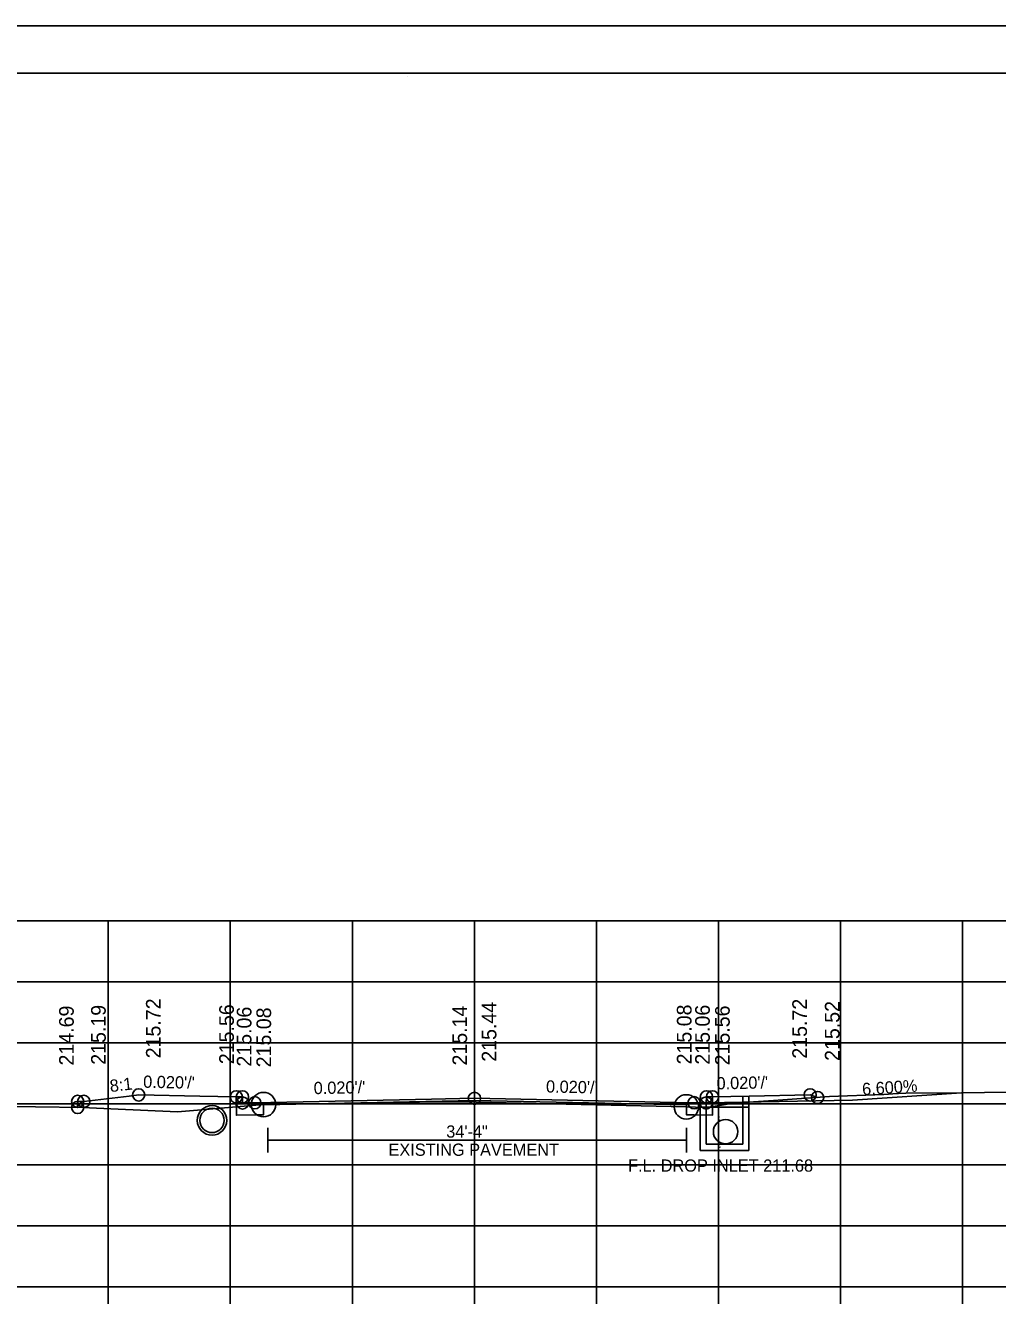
# Model space of a CAD drawing. Extents: x 1368968 to 1369915, y 377395 to 380381.
# Drawn here: x 1369715 to 1369794.6, y 377715.9 to 377821.4 of the extents above; entities that cross this region are included whole.
import ezdxf

# ---------------------------------------------------------------- set-up
doc = ezdxf.new("R2010")
doc.units = 0
for name, color, linetype in [('Default', 7, 'Continuous'), ('S_BORDER_NO_PLOT', 7, 'Continuous'), ('S_BREAKLINE_ANNOT', 7, 'Continuous'), ('S_BRIDGE_ANNOT', 7, 'Continuous'), ('S_CROSS_DRAIN', 7, 'Continuous'), ('S_CTL_TABLE', 7, 'Continuous'), ('S_CURB_ANNOT', 7, 'Continuous'), ('S_DITCHLINE_ANNOT', 7, 'Continuous'), ('S_DROP_INLET', 7, 'Continuous'), ('S_EXIST_ROW_ANNOT', 7, 'Continuous'), ('S_EXISTING_ALIGNMENT_ANNOT', 7, 'Continuous'), ('S_FENCE', 7, 'Continuous')]:
    doc.layers.add(name, color=color, linetype=linetype)

msp = doc.modelspace()

# ---------------------------------------------------------------- linework, layer by layer
at = {"layer": 'Default'}
for p, q in [((1369734.5, 377732.94), (1369734.5, 377732.11)), ((1369770.28, 377732.73), (1369770.28, 377733.09)), ((1369770.78, 377732.73), (1369770.78, 377733.08)), ((1369773.78, 377732.73), (1369773.78, 377733.63)), ((1369774.28, 377732.73), (1369774.28, 377733.64))]:
    msp.add_line(p, q, dxfattribs=at)
at = {"layer": 'S_BORDER_NO_PLOT'}
msp.add_lwpolyline([(1369732.27, 377733.58), (1369732.28, 377732.07), (1369733.78, 377732.1), (1369734.5, 377732.11), (1369734.5, 377732.94), (1369751.78, 377733.29), (1369769.15, 377732.94), (1369769.15, 377732.11), (1369769.78, 377732.1), (1369771.28, 377732.07), (1369771.29, 377733.58)], dxfattribs=at)
at = {"layer": 'S_BREAKLINE_ANNOT'}
for p, q in [((1369611.78, 377718.01), (1369891.78, 377718.01)), ((1369721.78, 377716.61), (1369721.78, 377718.01)), ((1369731.78, 377716.61), (1369731.78, 377718.01)), ((1369741.78, 377716.61), (1369741.78, 377718.01)), ((1369751.78, 377716.61), (1369751.78, 377718.01)), ((1369761.78, 377716.61), (1369761.78, 377718.01)), ((1369771.78, 377716.61), (1369771.78, 377718.01)), ((1369781.78, 377716.61), (1369781.78, 377718.01)), ((1369791.78, 377716.61), (1369791.78, 377718.01))]:
    msp.add_line(p, q, dxfattribs=at)
at = {"layer": 'S_BRIDGE_ANNOT'}
for p, q in [((1369593.78, 377817.47), (1369909.96, 377817.47)), ((1369746.3, 377817.21), (1369746.3, 377817.21)), ((1369746.3, 377817.21), (1369746.3, 377817.21))]:
    msp.add_line(p, q, dxfattribs=at)
at = {"layer": 'S_CROSS_DRAIN'}
for p, q in [((1369782.77, 377733.32), (1369791.69, 377733.91)), ((1369770.78, 377733.08), (1369782.77, 377733.32)), ((1369734.86, 377730.03), (1369761.17, 377730.03)), ((1369734.86, 377730.03), (1369769.15, 377730.03))]:
    msp.add_line(p, q, dxfattribs=at)
at = {"layer": 'S_CTL_TABLE'}
msp.add_lwpolyline([(1369711.88, 377732.82), (1369719.72, 377732.7), (1369720.25, 377732.68), (1369721.99, 377732.6), (1369727.44, 377732.35), (1369728.76, 377732.46), (1369734.5, 377732.95), (1369749.12, 377733.16), (1369750.69, 377733.18), (1369767.89, 377732.79), (1369769.15, 377732.76), (1369769.9, 377732.74), (1369770.77, 377732.72), (1369771.87, 377732.88), (1369772.97, 377733.05), (1369776.28, 377733.28), (1369780.87, 377733.6), (1369785.33, 377733.78), (1369786.45, 377733.85), (1369786.53, 377733.85), (1369787.12, 377733.88), (1369791.73, 377733.91), (1369808.43, 377734.15)], dxfattribs=at)
at = {"layer": 'S_CURB_ANNOT'}
msp.add_lwpolyline([(1369719.27, 377732.71), (1369719.27, 377733.21), (1369719.77, 377733.21), (1369719.77, 377733.21), (1369723.5, 377733.65), (1369724.27, 377733.74), (1369724.29, 377733.74), (1369729.27, 377733.64), (1369732.24, 377733.58), (1369732.27, 377733.58), (1369732.46, 377733.58), (1369732.77, 377733.58), (1369732.78, 377733.08), (1369733.78, 377733.1), (1369748.27, 377733.39), (1369751.74, 377733.46), (1369751.78, 377733.46), (1369769.53, 377733.1), (1369769.78, 377733.1), (1369770.76, 377733.08), (1369770.78, 377733.08), (1369770.79, 377733.58), (1369771.18, 377733.58), (1369771.29, 377733.58), (1369774.29, 377733.64), (1369779.29, 377733.74), (1369779.9, 377733.53)], dxfattribs=at)
at = {"layer": 'S_DITCHLINE_ANNOT'}
for p, q in [((1369611.78, 377748.01), (1369891.78, 377748.01)), ((1369721.78, 377718.01), (1369721.78, 377748.01)), ((1369731.78, 377718.01), (1369731.78, 377748.01)), ((1369741.78, 377718.01), (1369741.78, 377748.01)), ((1369751.78, 377718.01), (1369751.78, 377748.01)), ((1369761.78, 377718.01), (1369761.78, 377748.01)), ((1369771.78, 377718.01), (1369771.78, 377748.01)), ((1369781.78, 377718.01), (1369781.78, 377748.01)), ((1369791.78, 377718.01), (1369791.78, 377748.01)), ((1369611.78, 377743.01), (1369891.78, 377743.01)), ((1369611.78, 377738.01), (1369891.78, 377738.01)), ((1369611.78, 377733.01), (1369891.78, 377733.01)), ((1369611.78, 377728.01), (1369891.78, 377728.01)), ((1369611.78, 377723.01), (1369891.78, 377723.01)), ((1369611.78, 377718.01), (1369891.78, 377718.01))]:
    msp.add_line(p, q, dxfattribs=at)
at = {"layer": 'S_DROP_INLET'}
for p, q in [((1369581.38, 377821.37), (1369914.71, 377821.37)), ((1369771.83, 377731.96), (1369771.8, 377731.92)), ((1369771.83, 377729.55), (1369771.8, 377729.51)), ((1369771.89, 377729.49), (1369771.92, 377729.44))]:
    msp.add_line(p, q, dxfattribs=at)
for points in [[(1369581.37, 377821.37), (1369914.71, 377821.37), (1369914.71, 377608.03), (1369581.37, 377608.03)], [(1369827.7, 377817.47), (1369827.7, 377807.59), (1369863.43, 377807.59), (1369863.43, 377804.67), (1369886.63, 377804.67), (1369886.63, 377780.34), (1369909.96, 377780.34), (1369909.96, 377612.01), (1369593.78, 377612.01), (1369593.78, 377817.47)]]:
    msp.add_lwpolyline(points, close=True, dxfattribs=at)
for centre, radius in [((1369724.27, 377733.74), 0.5), ((1369732.27, 377733.58), 0.5), ((1369732.77, 377733.58), 0.5), ((1369734.5, 377732.95), 1), ((1369751.78, 377733.46), 0.5), ((1369770.79, 377733.58), 0.5), ((1369771.29, 377733.58), 0.5), ((1369779.29, 377733.74), 0.5), ((1369779.9, 377733.53), 0.5), ((1369719.27, 377733.21), 0.5), ((1369719.27, 377732.71), 0.5), ((1369719.77, 377733.21), 0.5), ((1369730.28, 377731.65), 1.21), ((1369732.78, 377733.08), 0.5), ((1369733.78, 377733.1), 0.5), ((1369733.78, 377733.1), 0.5), ((1369769.15, 377732.76), 1), ((1369769.78, 377733.1), 0.5), ((1369769.78, 377733.1), 0.5), ((1369770.78, 377733.08), 0.5)]:
    msp.add_circle(centre, radius, dxfattribs=at)
at = {"layer": 'S_EXIST_ROW_ANNOT'}
for p, q in [((1369770.28, 377729.19), (1369770.28, 377732.73)), ((1369770.28, 377732.73), (1369774.28, 377732.73)), ((1369770.78, 377729.69), (1369770.78, 377732.73)), ((1369773.78, 377729.69), (1369773.78, 377732.73)), ((1369774.28, 377729.19), (1369774.28, 377732.73)), ((1369734.86, 377729.03), (1369734.86, 377731.03)), ((1369734.86, 377729.03), (1369734.86, 377731.03)), ((1369769.15, 377729.03), (1369769.15, 377731.03)), ((1369771.83, 377731.76), (1369771.8, 377731.71)), ((1369770.78, 377729.69), (1369773.78, 377729.69)), ((1369771.83, 377729.76), (1369771.8, 377729.71)), ((1369771.89, 377729.69), (1369771.92, 377729.65)), ((1369770.28, 377729.19), (1369774.28, 377729.19))]:
    msp.add_line(p, q, dxfattribs=at)
for centre in [(1369730.28, 377731.65), (1369772.36, 377730.73)]:
    msp.add_circle(centre, 1, dxfattribs=at)
at = {"layer": 'S_EXISTING_ALIGNMENT_ANNOT'}
msp.add_line((1369751.78, 377733.15), (1369751.78, 377743.15), dxfattribs=at)

# ---------------------------------------------------------------- texts
at = {"layer": 'S_CROSS_DRAIN'}
msp.add_text('6.600%', height=1, rotation=3.776, dxfattribs=at).set_placement((1369783.58, 377733.71))
at = {"layer": 'S_EXIST_ROW_ANNOT'}
for s, p in [('34\'-4"', (1369749.47, 377730.24)), ('EXISTING PAVEMENT', (1369744.74, 377728.75)), ('F.L. DROP INLET 211.68', (1369764.37, 377727.45))]:
    msp.add_text(s, height=1, dxfattribs=at).set_placement(p)
at = {"layer": 'S_EXISTING_ALIGNMENT_ANNOT'}
for s, p in [('215.72', (1369726.07, 377736.74)), ('215.44', (1369753.58, 377736.46)), ('215.72', (1369779.03, 377736.71)), ('215.52', (1369781.7, 377736.53)), ('214.69', (1369718.95, 377736.15)), ('215.19', (1369721.57, 377736.21)), ('215.56', (1369732.07, 377736.26)), ('215.06', (1369733.51, 377736.06)), ('215.08', (1369735.12, 377736)), ('215.14', (1369751.18, 377736.15)), ('215.08', (1369769.57, 377736.24)), ('215.06', (1369771.07, 377736.22)), ('215.56', (1369772.7, 377736.16))]:
    msp.add_text(s, height=1.2, rotation=90, dxfattribs=at).set_placement(p)
at = {"layer": 'S_FENCE'}
for s, rotation, p in [('8:1', 6.7419, (1369721.96, 377733.97)), ("0.020'/'", 358.8542, (1369724.63, 377734.33)), ("0.020'/'", 1.1458, (1369771.63, 377734.19)), ("0.020'/'", 1.1458, (1369738.62, 377733.8)), ("0.020'/'", 358.8542, (1369757.64, 377733.94))]:
    msp.add_text(s, height=1, rotation=rotation, dxfattribs=at).set_placement(p)

doc.saveas('drawing.dxf')
